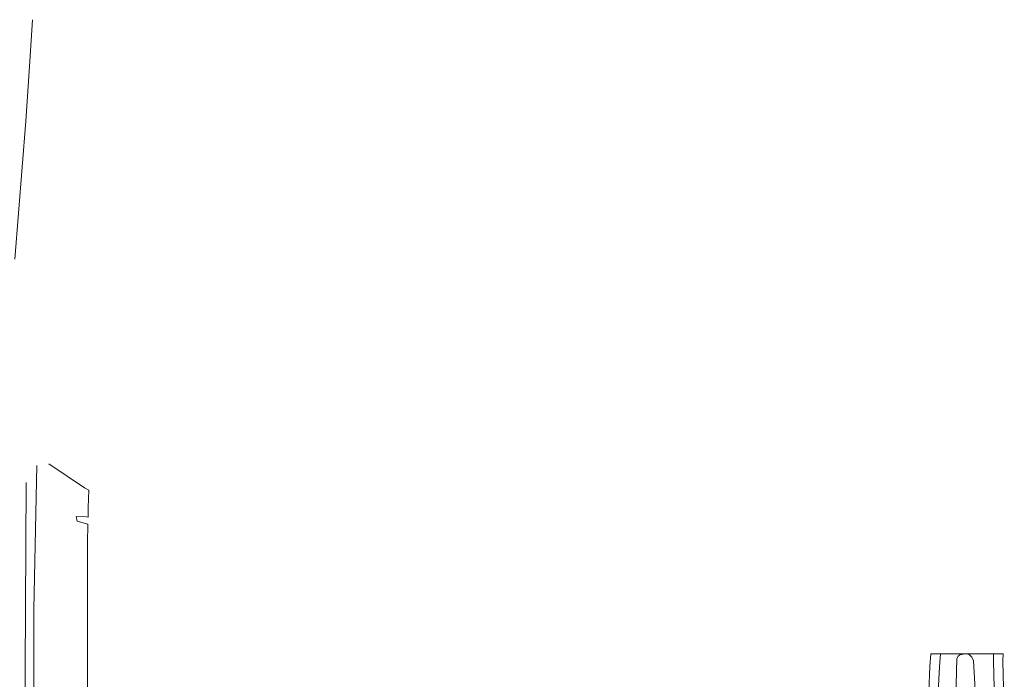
# Model space of a CAD drawing. Header units: metres. Extents: x 152391 to 157968, y 462336 to 467280.
# Tile 725 of 736: x 156658 to 156812, y 465529 to 465632. Entities that reach past the tile are written whole.
import ezdxf

# ---------------------------------------------------------------- set-up
doc = ezdxf.new("R2010")
doc.units = ezdxf.units.M
doc.header["$LTSCALE"] = 0.75
for name, color, linetype, lineweight in [('B-WE-OG-TERREIN_CULTUURSCHEIDING-GV', 251, 'Continuous', 18), ('B-WE-VH-VERHARDING_ASFALT-GV', 251, 'Continuous', 18), ('B-WE-VH-VERHARDING_TEGEL-GV', 251, 'Continuous', 18)]:
    doc.layers.add(name, color=color, linetype=linetype, lineweight=lineweight)

msp = doc.modelspace()

# ---------------------------------------------------------------- linework, layer by layer
at = {"layer": 'B-WE-OG-TERREIN_CULTUURSCHEIDING-GV'}
for points in [[(156660.32, 465562.2), (156659.86, 465539.62), (156659.78, 465500.9), (156659.78, 465500), (156659.77, 465448.43), (156659.85, 465443.35), (156660.19, 465435.26), (156660.86, 465429.88), (156661.58, 465425), (156662.69, 465419.48), (156664.08, 465413.23), (156666.04, 465405.56)], [(156666.04, 465405.56), (156669.78, 465405.02), (156670.36, 465406.14), (156671.37, 465407.63), (156672.36, 465408.78), (156673.03, 465409.39), (156673.15, 465409.47), (156673.03, 465409.76), (156668.66, 465421.13), (156668.69, 465428.97), (156668.33, 465465.99), (156668.29, 465500), (156668.29, 465550.06), (156668.35, 465553), (156666.66, 465553.48), (156666.48, 465554.18), (156668.06, 465554.15), (156668.37, 465554.07), (156668.4, 465555.62), (156668.46, 465558.33), (156667.8, 465558.7), (156662.19, 465562.44)]]:
    msp.add_lwpolyline(points, dxfattribs=at)
at = {"layer": 'B-WE-VH-VERHARDING_ASFALT-GV'}
for points in [[(156801.88, 465526.59), (156802.07, 465530.59), (156802.25, 465532.65), (156800.72, 465532.65), (156800.57, 465530.66), (156800.42, 465526.66)], [(156804.46, 465519.48), (156804.81, 465531.88), (156804.98, 465532.25), (156805.27, 465532.45), (156805.79, 465532.6), (156806.28, 465532.65), (156802.63, 465532.65), (156802.25, 465532.65), (156802.07, 465530.59), (156801.88, 465526.59)], [(156810.75, 465523.04), (156810.53, 465531.53), (156810.55, 465532.65), (156810.12, 465532.65), (156806.31, 465532.65), (156806.73, 465532.51), (156807.16, 465532.12), (156807.43, 465531.52), (156807.83, 465524.26)], [(156812.25, 465523.08), (156812.03, 465531.54), (156812.05, 465532.65), (156810.55, 465532.65), (156810.53, 465531.53), (156810.75, 465523.04)]]:
    msp.add_lwpolyline(points, dxfattribs=at)
at = {"layer": 'B-WE-VH-VERHARDING_TEGEL-GV'}
for points in [[(156659.66, 465632.18), (156659.2, 465625.65), (156658.59, 465616.24), (156656.86, 465594.61)], [(156658.33, 465500.88), (156658.65, 465559.52)], [(156658.65, 465559.52), (156658.33, 465500.88)]]:
    msp.add_lwpolyline(points, dxfattribs=at)

doc.saveas('drawing.dxf')
